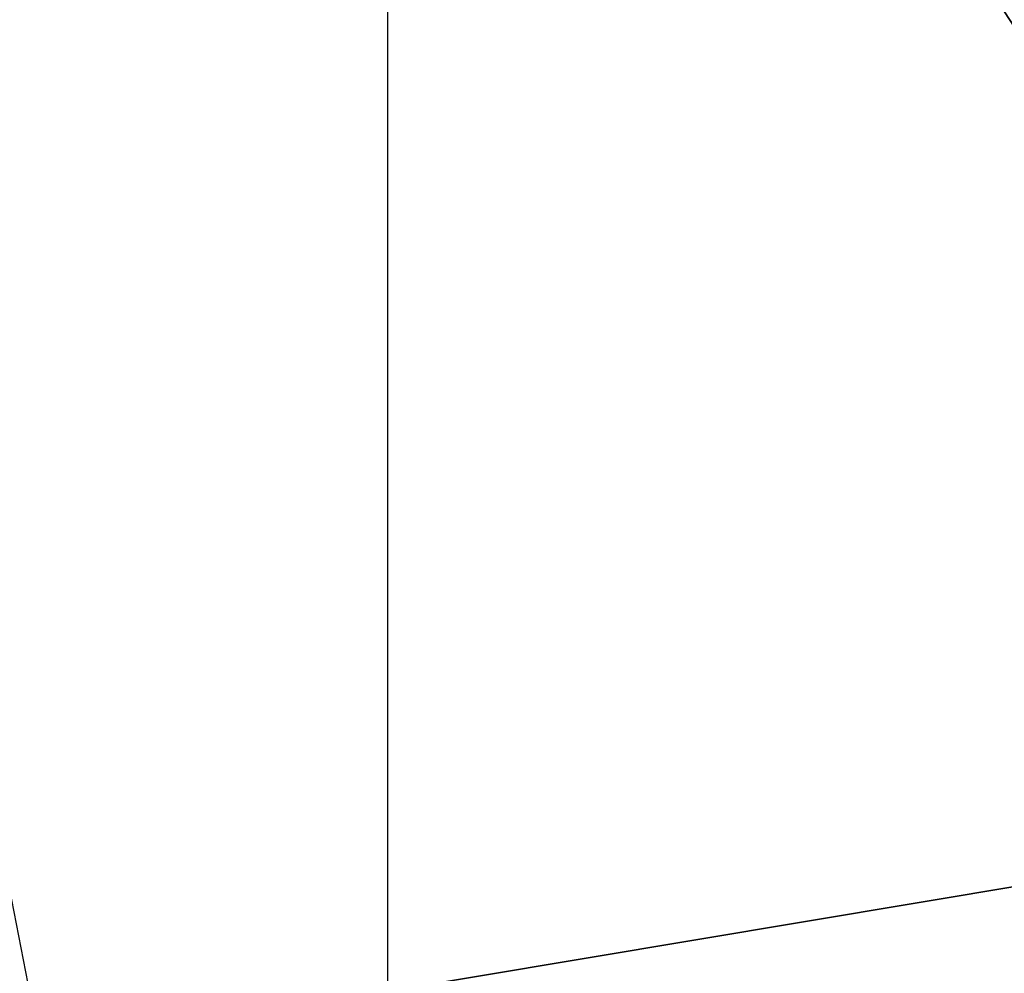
# Model space of a CAD drawing. Extents: x 0 to 80, y 0 to 80.
# Tile 385 of 656: x 9.1507 to 9.1828, y 35.3601 to 35.3912. Entities that reach past the tile are written whole.
import ezdxf

# ---------------------------------------------------------------- set-up
doc = ezdxf.new("R2010")
doc.units = 0
doc.header["$LTSCALE"] = 25.4
doc.layers.get('0').update_dxf_attribs({"color": 13, "linetype": 'CONTINUOUS'})

# ---------------------------------------------------------------- blocks, each defined once
blk = doc.blocks.new('ORBIT-I-KINKIET-20-7806-78')
at = {"color": 7}
for p, q in [((25.935089, 35.76836, 344.928497), (25.202963, 35.64608, 344.543243)), ((25.935089, 35.76836, 344.928497), (25.202963, 35.64608, 344.543243)), ((25.535358, 35.76836, 303.67276), (25.559353, 35.64608, 303.604736)), ((25.559353, 35.64608, 303.604736), (25.559353, 35.76836, 303.604736))]:
    blk.add_line(p, q, dxfattribs=at)
mesh = blk.add_polyface(dxfattribs=at)
corners = [(25.935089, 35.76836, 344.928497), (25.202963, 35.64608, 344.543243), (25.935089, 35.64608, 344.928497)]
mesh.append_faces([[corners[k] for k in face] for face in [(0, 1, 2)]], dxfattribs={"color": 7})
mesh = blk.add_polyface(dxfattribs=at)
corners = [(25.935089, 35.76836, 344.928497), (25.202963, 35.76836, 344.543243), (25.202963, 35.64608, 344.543243)]
mesh.append_faces([[corners[k] for k in face] for face in [(0, 1, 2)]], dxfattribs={"color": 7})
mesh = blk.add_polyface(dxfattribs=at)
corners = [(25.559353, 35.76836, 303.604736), (25.639109, 35.64608, 302.809326), (25.559353, 35.64608, 303.604736)]
mesh.append_faces([[corners[k] for k in face] for face in [(0, 1, 2)]], dxfattribs={"color": 7})
mesh = blk.add_polyface(dxfattribs=at)
corners = [(25.639109, 35.76836, 302.809326), (25.639109, 35.64608, 302.809326), (25.559353, 35.76836, 303.604736)]
mesh.append_faces([[corners[k] for k in face] for face in [(0, 1, 2)]], dxfattribs={"color": 7})

msp = doc.modelspace()

# ---------------------------------------------------------------- block references
at = {"color": 0}
msp.add_blockref('ORBIT-I-KINKIET-20-7806-78', (-16.396614, -0.346078, -57.5), dxfattribs=at)

doc.saveas('drawing.dxf')
